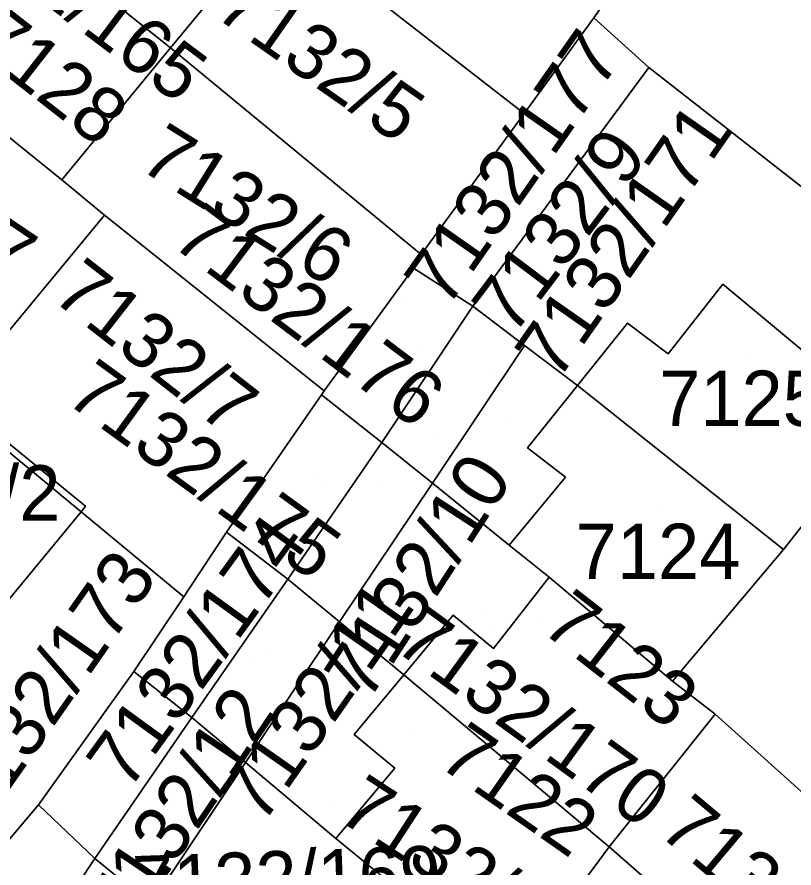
# Model space of a CAD drawing. Extents: x -266199 to -261993, y -1239047 to -1235108.
# Drawn here: x -263500.66 to -263472.58, y -1236178.02 to -1236147.27 of the extents above; entities that cross this region are included whole.
import ezdxf

# ---------------------------------------------------------------- set-up
doc = ezdxf.new("R2010")
doc.units = 0
for name, color, linetype in [('body_kn', 7, 'Continuous'), ('kladpar_druhypozemkov', 7, 'Continuous'), ('kladpar_hranice', 7, 'Continuous'), ('kladpar_parcelnecisla', 7, 'Continuous'), ('kladpar_plochy', 7, 'Continuous'), ('kladpar_sipky', 7, 'Continuous')]:
    doc.layers.add(name, color=color, linetype=linetype)

msp = doc.modelspace()

# ---------------------------------------------------------------- linework, layer by layer
at = {"layer": 'body_kn'}
for p, q in [((-263479.82, -1236147.3), (-263479.82, -1236147.3)), ((-263479.82, -1236147.3), (-263479.82, -1236147.3)), ((-263495.11, -1236148.39), (-263495.11, -1236148.39)), ((-263495.11, -1236148.39), (-263495.11, -1236148.39)), ((-263477.83, -1236149.1), (-263477.83, -1236149.1)), ((-263482.33, -1236150.76), (-263482.33, -1236150.76)), ((-263499.04, -1236153.16), (-263499.04, -1236153.16)), ((-263499.04, -1236153.16), (-263499.04, -1236153.16)), ((-263497.49, -1236154.43), (-263497.49, -1236154.43)), ((-263486.05, -1236155.85), (-263486.05, -1236155.85)), ((-263486.33, -1236156.35), (-263486.33, -1236156.35)), ((-263475.15, -1236156.93), (-263475.15, -1236156.93)), ((-263484.19, -1236157.72), (-263484.19, -1236157.72)), ((-263484.19, -1236157.72), (-263484.19, -1236157.72)), ((-263478.6, -1236158.33), (-263478.6, -1236158.33)), ((-263482.32, -1236159.14), (-263482.32, -1236159.14)), ((-263482.32, -1236159.14), (-263482.32, -1236159.14)), ((-263477.13, -1236159.44), (-263477.13, -1236159.44)), ((-263489.56, -1236160.78), (-263489.56, -1236160.78)), ((-263480.41, -1236160.59), (-263480.41, -1236160.59)), ((-263480.41, -1236160.59), (-263480.41, -1236160.59)), ((-263489.65, -1236160.93), (-263489.65, -1236160.93)), ((-263489.65, -1236160.93), (-263489.65, -1236160.93)), ((-263487.48, -1236162.65), (-263487.48, -1236162.65)), ((-263487.48, -1236162.65), (-263487.48, -1236162.65)), ((-263482.21, -1236162.84), (-263482.21, -1236162.84)), ((-263480.84, -1236163.9), (-263480.84, -1236163.9)), ((-263485.65, -1236164.12), (-263485.65, -1236164.12)), ((-263485.65, -1236164.12), (-263485.65, -1236164.12)), ((-263498.34, -1236165.15), (-263498.34, -1236165.15)), ((-263498.34, -1236165.15), (-263498.34, -1236165.15)), ((-263498.18, -1236164.95), (-263498.18, -1236164.95)), ((-263493.09, -1236165.89), (-263493.09, -1236165.89)), ((-263482.88, -1236166.36), (-263482.88, -1236166.36)), ((-263472.96, -1236166.51), (-263472.96, -1236166.51)), ((-263490.87, -1236167.59), (-263490.87, -1236167.59)), ((-263490.87, -1236167.59), (-263490.87, -1236167.59)), ((-263481.43, -1236167.51), (-263481.43, -1236167.51)), ((-263481.43, -1236167.51), (-263481.43, -1236167.51)), ((-263494.63, -1236168.22), (-263494.63, -1236168.22)), ((-263494.63, -1236168.22), (-263494.63, -1236168.22)), ((-263494.47, -1236167.98), (-263494.47, -1236167.98)), ((-263489, -1236169.13), (-263489, -1236169.13)), ((-263489, -1236169.13), (-263489, -1236169.13)), ((-263484.9, -1236168.88), (-263484.9, -1236168.88)), ((-263483.44, -1236170.09), (-263483.44, -1236170.09)), ((-263496.43, -1236170.92), (-263496.43, -1236170.92)), ((-263496.43, -1236170.92), (-263496.43, -1236170.92)), ((-263486.68, -1236171.04), (-263486.68, -1236171.04)), ((-263486.68, -1236171.04), (-263486.68, -1236171.04)), ((-263476.97, -1236171.27), (-263476.97, -1236171.27)), ((-263475.43, -1236172.46), (-263475.43, -1236172.46)), ((-263475.43, -1236172.46), (-263475.43, -1236172.46)), ((-263494.34, -1236172.58), (-263494.34, -1236172.58)), ((-263494.34, -1236172.58), (-263494.34, -1236172.58)), ((-263488.47, -1236173.2), (-263488.47, -1236173.2)), ((-263492.4, -1236174.21), (-263492.4, -1236174.21)), ((-263492.4, -1236174.21), (-263492.4, -1236174.21)), ((-263487, -1236174.41), (-263487, -1236174.41)), ((-263499.88, -1236175.74), (-263499.88, -1236175.74)), ((-263499.88, -1236175.74), (-263499.88, -1236175.74)), ((-263489.14, -1236176.95), (-263489.14, -1236176.95)), ((-263479.26, -1236177.25), (-263479.26, -1236177.25)), ((-263479.26, -1236177.25), (-263479.26, -1236177.25)), ((-263497.84, -1236177.68), (-263497.84, -1236177.68))]:
    msp.add_line(p, q, dxfattribs=at)
at = {"layer": 'kladpar_druhypozemkov'}
for p, q in [((-263488.68, -1236148.75), (-263488.68, -1236148.75)), ((-263479.54, -1236149.68), (-263479.54, -1236149.68)), ((-263491.02, -1236154.45), (-263491.02, -1236154.45)), ((-263495.02, -1236159.07), (-263495.02, -1236159.07)), ((-263486.24, -1236159.35), (-263486.24, -1236159.35)), ((-263474.37, -1236159.45), (-263474.37, -1236159.45)), ((-263485.66, -1236162.37), (-263485.66, -1236162.37)), ((-263489.79, -1236163.77), (-263489.79, -1236163.77)), ((-263483.42, -1236164.67), (-263483.42, -1236164.67)), ((-263477.44, -1236164.98), (-263477.44, -1236164.98)), ((-263489.49, -1236167.05), (-263489.49, -1236167.05)), ((-263483.87, -1236168.78), (-263483.87, -1236168.78)), ((-263481.83, -1236168.92), (-263481.83, -1236168.92)), ((-263491.45, -1236170.24), (-263491.45, -1236170.24)), ((-263495.54, -1236171.03), (-263495.54, -1236171.03)), ((-263486.31, -1236173.18), (-263486.31, -1236173.18)), ((-263494.91, -1236175.23), (-263494.91, -1236175.23)), ((-263489.2, -1236175.82), (-263489.2, -1236175.82)), ((-263499.01, -1236176.04), (-263499.01, -1236176.04)), ((-263492.15, -1236177.68), (-263492.15, -1236177.68))]:
    msp.add_line(p, q, dxfattribs=at)
at = {"layer": 'kladpar_hranice'}
for p, q in [((-263502.44, -1236142.54), (-263495.11, -1236148.39)), ((-263503.81, -1236149.31), (-263499.04, -1236153.16)), ((-263484.19, -1236157.72), (-263482.32, -1236159.14)), ((-263485.65, -1236164.12), (-263482.32, -1236159.14)), ((-263482.32, -1236159.14), (-263485.65, -1236164.12)), ((-263482.32, -1236159.14), (-263480.41, -1236160.59)), ((-263487.48, -1236162.65), (-263485.65, -1236164.12)), ((-263489, -1236169.13), (-263485.65, -1236164.12)), ((-263485.65, -1236164.12), (-263489, -1236169.13)), ((-263490.87, -1236167.59), (-263489, -1236169.13)), ((-263492.4, -1236174.21), (-263489, -1236169.13)), ((-263489, -1236169.13), (-263492.4, -1236174.21)), ((-263494.34, -1236172.58), (-263492.4, -1236174.21)), ((-263495.82, -1236179.33), (-263492.4, -1236174.21)), ((-263492.4, -1236174.21), (-263495.82, -1236179.33))]:
    msp.add_line(p, q, dxfattribs=at)
for points in [[(-263477.3, -1236143.66), (-263478.93, -1236146.05), (-263479.82, -1236147.3), (-263482.33, -1236150.76), (-263491.31, -1236143.78), (-263492.76, -1236142.55), (-263488.88, -1236137.83), (-263487.24, -1236135.83)], [(-263492.76, -1236142.55), (-263491.31, -1236143.78), (-263495.11, -1236148.39), (-263502.44, -1236142.54), (-263500.64, -1236140.36)], [(-263458.07, -1236164.53), (-263477.83, -1236149.1), (-263479.82, -1236147.3), (-263478.93, -1236146.05), (-263477.3, -1236143.66), (-263475.5, -1236141.13), (-263473.3, -1236142.82), (-263470.68, -1236144.83)], [(-263491.31, -1236143.78), (-263482.33, -1236150.76), (-263486.05, -1236155.85), (-263495.11, -1236148.39), (-263491.31, -1236143.78)], [(-263479.82, -1236147.3), (-263477.83, -1236149.1), (-263484.19, -1236157.72), (-263486.33, -1236156.35), (-263486.05, -1236155.85), (-263482.33, -1236150.76), (-263479.82, -1236147.3)], [(-263495.11, -1236148.39), (-263499.04, -1236153.16), (-263503.81, -1236149.31), (-263504.88, -1236148.4)], [(-263495.11, -1236148.39), (-263486.05, -1236155.85), (-263486.33, -1236156.35), (-263489.56, -1236160.78), (-263497.49, -1236154.43), (-263499.04, -1236153.16), (-263495.11, -1236148.39)], [(-263484.19, -1236157.72), (-263477.83, -1236149.1), (-263458.07, -1236164.53)], [(-263499.04, -1236153.16), (-263497.49, -1236154.43), (-263501.45, -1236159.2), (-263509.09, -1236152.98)], [(-263494.63, -1236168.22), (-263498.34, -1236165.15), (-263498.18, -1236164.95), (-263502.98, -1236161.03), (-263501.45, -1236159.2), (-263497.49, -1236154.43), (-263489.56, -1236160.78), (-263489.65, -1236160.93), (-263493.09, -1236165.89), (-263494.47, -1236167.98), (-263494.63, -1236168.22)], [(-263489.65, -1236160.93), (-263489.56, -1236160.78), (-263486.33, -1236156.35), (-263484.19, -1236157.72), (-263487.48, -1236162.65), (-263489.65, -1236160.93)], [(-263471.67, -1236164.88), (-263469.19, -1236161.89), (-263475.15, -1236156.93), (-263477.13, -1236159.44), (-263478.6, -1236158.33), (-263480.41, -1236160.59), (-263482.32, -1236159.14), (-263484.19, -1236157.72)], [(-263471.67, -1236164.88), (-263472.96, -1236166.51), (-263480.41, -1236160.59), (-263478.6, -1236158.33), (-263477.13, -1236159.44), (-263475.15, -1236156.93), (-263469.19, -1236161.89), (-263471.67, -1236164.88)], [(-263485.65, -1236164.12), (-263487.48, -1236162.65), (-263484.19, -1236157.72)], [(-263503.12, -1236161.2), (-263498.34, -1236165.15), (-263501.64, -1236169.14), (-263506.69, -1236164.94), (-263505.57, -1236163.64), (-263511.29, -1236158.99), (-263510.45, -1236157.94)], [(-263511.29, -1236158.99), (-263505.57, -1236163.64), (-263506.69, -1236164.94), (-263501.64, -1236169.14), (-263498.34, -1236165.15), (-263494.63, -1236168.22), (-263496.43, -1236170.92), (-263499.88, -1236175.74), (-263501.79, -1236177.99), (-263505.14, -1236172.03), (-263508, -1236166.7), (-263511.06, -1236161.5), (-263512.07, -1236159.94), (-263511.29, -1236158.99)], [(-263480.41, -1236160.59), (-263482.21, -1236162.84), (-263480.84, -1236163.9), (-263482.88, -1236166.36), (-263485.65, -1236164.12)], [(-263480.41, -1236160.59), (-263472.96, -1236166.51), (-263476.97, -1236171.27), (-263481.43, -1236167.51), (-263482.88, -1236166.36), (-263480.84, -1236163.9), (-263482.21, -1236162.84), (-263480.41, -1236160.59)], [(-263498.34, -1236165.15), (-263503.12, -1236161.2), (-263502.98, -1236161.03), (-263498.18, -1236164.95), (-263498.34, -1236165.15)], [(-263489.65, -1236160.93), (-263487.48, -1236162.65), (-263490.87, -1236167.59), (-263493.09, -1236165.89), (-263489.65, -1236160.93)], [(-263489, -1236169.13), (-263490.87, -1236167.59), (-263487.48, -1236162.65)], [(-263485.65, -1236164.12), (-263482.88, -1236166.36), (-263481.43, -1236167.51), (-263483.44, -1236170.09), (-263484.9, -1236168.88), (-263486.68, -1236171.04), (-263489, -1236169.13)], [(-263461.81, -1236173.92), (-263466.65, -1236180.36), (-263467.35, -1236179.73), (-263475.43, -1236172.46), (-263476.97, -1236171.27), (-263472.96, -1236166.51), (-263471.67, -1236164.88)], [(-263496.43, -1236170.92), (-263494.63, -1236168.22), (-263494.47, -1236167.98), (-263493.09, -1236165.89), (-263490.87, -1236167.59), (-263494.34, -1236172.58), (-263496.43, -1236170.92)], [(-263492.4, -1236174.21), (-263494.34, -1236172.58), (-263490.87, -1236167.59)], [(-263481.43, -1236167.51), (-263476.97, -1236171.27), (-263475.43, -1236172.46), (-263479.26, -1236177.25), (-263486.68, -1236171.04), (-263484.9, -1236168.88), (-263483.44, -1236170.09), (-263481.43, -1236167.51)], [(-263489, -1236169.13), (-263486.68, -1236171.04), (-263488.47, -1236173.2), (-263487, -1236174.41), (-263489.14, -1236176.95), (-263492.4, -1236174.21)], [(-263499.88, -1236175.74), (-263496.43, -1236170.92), (-263494.34, -1236172.58), (-263497.84, -1236177.68), (-263499.88, -1236175.74)], [(-263486.68, -1236171.04), (-263479.26, -1236177.25), (-263482.83, -1236182.09), (-263487.67, -1236178.16), (-263489.14, -1236176.95), (-263487, -1236174.41), (-263488.47, -1236173.2), (-263486.68, -1236171.04)], [(-263475.43, -1236172.46), (-263467.35, -1236179.73), (-263466.65, -1236180.36), (-263467.15, -1236181.02), (-263469.77, -1236184.5), (-263470.26, -1236185.16), (-263470.86, -1236184.63), (-263479.26, -1236177.25), (-263475.43, -1236172.46)], [(-263495.82, -1236179.33), (-263497.84, -1236177.68), (-263494.34, -1236172.58)], [(-263492.4, -1236174.21), (-263489.14, -1236176.95), (-263487.67, -1236178.16), (-263489.58, -1236180.56), (-263491.1, -1236179.42), (-263492.95, -1236181.67), (-263493.9, -1236180.9), (-263495.82, -1236179.33)], [(-263500.21, -1236181.24), (-263501.79, -1236177.99), (-263499.88, -1236175.74), (-263497.84, -1236177.68), (-263500.21, -1236181.24)], [(-263479.26, -1236177.25), (-263470.86, -1236184.63), (-263470.26, -1236185.16), (-263472.23, -1236187.79), (-263473.7, -1236189.75), (-263474.28, -1236189.27), (-263481.63, -1236183.12), (-263482.83, -1236182.09), (-263479.26, -1236177.25)], [(-263498.9, -1236183.95), (-263500.21, -1236181.24), (-263497.84, -1236177.68), (-263495.82, -1236179.33)]]:
    msp.add_lwpolyline(points, dxfattribs=at)
at = {"layer": 'kladpar_plochy'}
for p, q in [((-263479.82, -1236147.3), (-263478.93, -1236146.05)), ((-263477.83, -1236149.1), (-263479.82, -1236147.3)), ((-263458.07, -1236164.53), (-263477.83, -1236149.1))]:
    msp.add_line(p, q, dxfattribs=at)
for points in [[(-263477.3, -1236143.66), (-263478.93, -1236146.05), (-263479.82, -1236147.3), (-263482.33, -1236150.76), (-263491.31, -1236143.78), (-263492.76, -1236142.55), (-263488.88, -1236137.83), (-263487.24, -1236135.83)], [(-263492.76, -1236142.55), (-263491.31, -1236143.78), (-263495.11, -1236148.39), (-263502.44, -1236142.54), (-263500.64, -1236140.36), (-263499.1, -1236141.63), (-263497.07, -1236139.01)], [(-263495.11, -1236148.39), (-263499.04, -1236153.16), (-263503.81, -1236149.31), (-263504.88, -1236148.4), (-263502.81, -1236145.98), (-263504.3, -1236144.72), (-263502.44, -1236142.54)], [(-263491.31, -1236143.78), (-263482.33, -1236150.76), (-263486.05, -1236155.85), (-263495.11, -1236148.39)], [(-263479.82, -1236147.3), (-263477.83, -1236149.1), (-263484.19, -1236157.72), (-263486.33, -1236156.35), (-263486.05, -1236155.85), (-263482.33, -1236150.76)], [(-263495.11, -1236148.39), (-263486.05, -1236155.85), (-263486.33, -1236156.35), (-263489.56, -1236160.78), (-263497.49, -1236154.43), (-263499.04, -1236153.16)], [(-263484.19, -1236157.72), (-263477.83, -1236149.1), (-263458.07, -1236164.53), (-263456.27, -1236166.57), (-263458.77, -1236169.88), (-263461.26, -1236173.2), (-263471.67, -1236164.88), (-263469.19, -1236161.89), (-263475.15, -1236156.93), (-263477.13, -1236159.44), (-263478.6, -1236158.33), (-263480.41, -1236160.59), (-263482.32, -1236159.14)], [(-263499.04, -1236153.16), (-263497.49, -1236154.43), (-263501.45, -1236159.2), (-263509.09, -1236152.98), (-263507.26, -1236150.72), (-263505.86, -1236151.85), (-263503.81, -1236149.31)], [(-263503.12, -1236161.2), (-263498.34, -1236165.15), (-263501.64, -1236169.14), (-263506.69, -1236164.94), (-263505.57, -1236163.64), (-263511.29, -1236158.99), (-263510.45, -1236157.94), (-263509.09, -1236156.24), (-263510.69, -1236154.96), (-263509.09, -1236152.98), (-263501.45, -1236159.2), (-263502.98, -1236161.03)], [(-263494.63, -1236168.22), (-263498.34, -1236165.15), (-263498.18, -1236164.95), (-263502.98, -1236161.03), (-263501.45, -1236159.2), (-263497.49, -1236154.43), (-263489.56, -1236160.78), (-263489.65, -1236160.93), (-263493.09, -1236165.89), (-263494.47, -1236167.98)], [(-263489.65, -1236160.93), (-263489.56, -1236160.78), (-263486.33, -1236156.35), (-263484.19, -1236157.72), (-263487.48, -1236162.65)], [(-263471.67, -1236164.88), (-263472.96, -1236166.51), (-263480.41, -1236160.59), (-263478.6, -1236158.33), (-263477.13, -1236159.44), (-263475.15, -1236156.93), (-263469.19, -1236161.89)], [(-263484.19, -1236157.72), (-263482.32, -1236159.14), (-263485.65, -1236164.12), (-263487.48, -1236162.65)], [(-263511.29, -1236158.99), (-263505.57, -1236163.64), (-263506.69, -1236164.94), (-263501.64, -1236169.14), (-263498.34, -1236165.15), (-263494.63, -1236168.22), (-263496.43, -1236170.92), (-263499.88, -1236175.74), (-263501.79, -1236177.99), (-263505.14, -1236172.03), (-263508, -1236166.7), (-263511.06, -1236161.5), (-263512.07, -1236159.94)], [(-263480.41, -1236160.59), (-263482.21, -1236162.84), (-263480.84, -1236163.9), (-263482.88, -1236166.36), (-263485.65, -1236164.12), (-263482.32, -1236159.14)], [(-263480.41, -1236160.59), (-263472.96, -1236166.51), (-263476.97, -1236171.27), (-263481.43, -1236167.51), (-263482.88, -1236166.36), (-263480.84, -1236163.9), (-263482.21, -1236162.84)], [(-263498.34, -1236165.15), (-263503.12, -1236161.2), (-263502.98, -1236161.03), (-263498.18, -1236164.95)], [(-263489.65, -1236160.93), (-263487.48, -1236162.65), (-263490.87, -1236167.59), (-263493.09, -1236165.89)], [(-263487.48, -1236162.65), (-263485.65, -1236164.12), (-263489, -1236169.13), (-263490.87, -1236167.59)], [(-263485.65, -1236164.12), (-263482.88, -1236166.36), (-263481.43, -1236167.51), (-263483.44, -1236170.09), (-263484.9, -1236168.88), (-263486.68, -1236171.04), (-263489, -1236169.13)], [(-263461.26, -1236173.2), (-263461.81, -1236173.92), (-263466.65, -1236180.36), (-263467.35, -1236179.73), (-263475.43, -1236172.46), (-263476.97, -1236171.27), (-263472.96, -1236166.51), (-263471.67, -1236164.88)], [(-263496.43, -1236170.92), (-263494.63, -1236168.22), (-263494.47, -1236167.98), (-263493.09, -1236165.89), (-263490.87, -1236167.59), (-263494.34, -1236172.58)], [(-263490.87, -1236167.59), (-263489, -1236169.13), (-263492.4, -1236174.21), (-263494.34, -1236172.58)], [(-263481.43, -1236167.51), (-263476.97, -1236171.27), (-263475.43, -1236172.46), (-263479.26, -1236177.25), (-263486.68, -1236171.04), (-263484.9, -1236168.88), (-263483.44, -1236170.09)], [(-263489, -1236169.13), (-263486.68, -1236171.04), (-263488.47, -1236173.2), (-263487, -1236174.41), (-263489.14, -1236176.95), (-263492.4, -1236174.21)], [(-263499.88, -1236175.74), (-263496.43, -1236170.92), (-263494.34, -1236172.58), (-263497.84, -1236177.68)], [(-263486.68, -1236171.04), (-263479.26, -1236177.25), (-263482.83, -1236182.09), (-263487.67, -1236178.16), (-263489.14, -1236176.95), (-263487, -1236174.41), (-263488.47, -1236173.2)], [(-263475.43, -1236172.46), (-263467.35, -1236179.73), (-263466.65, -1236180.36), (-263467.15, -1236181.02), (-263469.77, -1236184.5), (-263470.26, -1236185.16), (-263470.86, -1236184.63), (-263479.26, -1236177.25)], [(-263494.34, -1236172.58), (-263492.4, -1236174.21), (-263495.82, -1236179.33), (-263497.84, -1236177.68)], [(-263492.4, -1236174.21), (-263489.14, -1236176.95), (-263487.67, -1236178.16), (-263489.58, -1236180.56), (-263491.1, -1236179.42), (-263492.95, -1236181.67), (-263493.9, -1236180.9), (-263495.82, -1236179.33)], [(-263500.21, -1236181.24), (-263501.79, -1236177.99), (-263499.88, -1236175.74), (-263497.84, -1236177.68)], [(-263479.26, -1236177.25), (-263470.86, -1236184.63), (-263470.26, -1236185.16), (-263472.23, -1236187.79), (-263473.7, -1236189.75), (-263474.28, -1236189.27), (-263481.63, -1236183.12), (-263482.83, -1236182.09)], [(-263498.9, -1236183.95), (-263500.21, -1236181.24), (-263497.84, -1236177.68), (-263495.82, -1236179.33)]]:
    msp.add_lwpolyline(points, close=True, dxfattribs=at)
at = {"layer": 'kladpar_sipky'}
for p, q in [((-263486.81, -1236157.42), (-263486.81, -1236157.42)), ((-263483.55, -1236160.14), (-263483.55, -1236160.14)), ((-263483.05, -1236161.81), (-263483.05, -1236161.81)), ((-263489.59, -1236164.25), (-263489.59, -1236164.25)), ((-263487.64, -1236164.25), (-263487.64, -1236164.25)), ((-263483.37, -1236169.32), (-263483.37, -1236169.32)), ((-263492.27, -1236170.61), (-263492.27, -1236170.61)), ((-263495.82, -1236173.78), (-263495.82, -1236173.78)), ((-263487.5, -1236174.75), (-263487.5, -1236174.75))]:
    msp.add_line(p, q, dxfattribs=at)

# ---------------------------------------------------------------- texts
at = {"layer": 'kladpar_parcelnecisla'}
for s, rotation, p in [('7132/165', 323, (-263503.724, -1236143.748)), ('7132/5', 325, (-263493.592, -1236147.209)), ('7128', 322, (-263502.393, -1236148.357)), ('7132/177', 55, (-263485.13, -1236157.843)), ('7132/171', 55, (-263481.133, -1236160.476)), ('7132/6', 328, (-263496.316, -1236152.72)), ('7132/9', 53, (-263482.739, -1236158.841)), ('7127', 326, (-263505.831, -1236153.633)), ('7132/176', 323, (-263495.142, -1236155.49)), ('7132/7', 322, (-263499.459, -1236157.446)), ('7132/175', 324, (-263498.972, -1236161.148)), ('7132/10', 57, (-263487.973, -1236172.051)), ('7132/174', 54, (-263496.639, -1236175.278)), ('7132/173', 55, (-263501.936, -1236176.635)), ('7132/11', 55, (-263491.795, -1236176.501)), ('7123', 322, (-263481.785, -1236169.418)), ('7132/170', 324, (-263487.093, -1236170.092)), ('7132/12', 56, (-263496.666, -1236180.413)), ('7122', 325, (-263485.509, -1236174.288)), ('7132/14', 327, (-263489.134, -1236176.234)), ('7132/17', 320, (-263477.544, -1236176.763)), ('7132/169', 2, (-263496.456, -1236179.592))]:
    msp.add_text(s, height=2, rotation=rotation, dxfattribs=at).set_placement(p)
for s, p in [('7125', (-263477.455, -1236162.05)), ('7126/2', (-263507.267, -1236165.47)), ('7124', (-263480.47, -1236167.58))]:
    msp.add_text(s, height=2, dxfattribs=at).set_placement(p)

doc.saveas('drawing.dxf')
